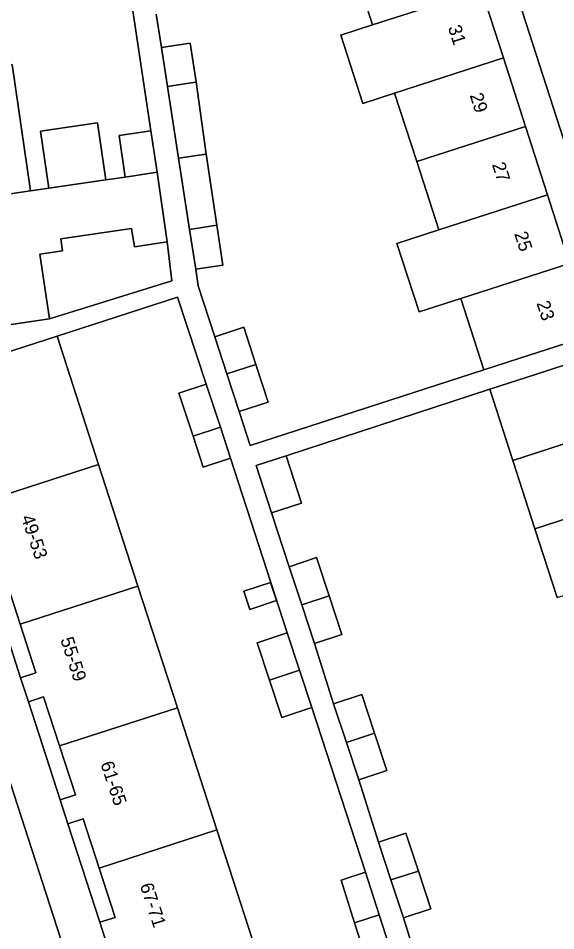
# Model space of a CAD drawing. Extents: x 159371 to 159986, y 382987 to 383597.
# Drawn here: x 159432.7 to 159473.1, y 383280.9 to 383349.4 of the extents above; entities that cross this region are included whole.
import ezdxf

# ---------------------------------------------------------------- set-up
doc = ezdxf.new("R2010")
doc.units = 0
for name, color, linetype in [('IMGEO_Erf', 7, 'Continuous'), ('IMGEO_Pand', 7, 'Continuous'), ('IMGEO_Pand_nummerreeks', 7, 'Continuous'), ('IMGEO_Rijbaan_lokaal_open', 7, 'Continuous'), ('IMGEO_Voetpad_open', 7, 'Continuous')]:
    doc.layers.add(name, color=color, linetype=linetype)

msp = doc.modelspace()

# ---------------------------------------------------------------- linework, layer by layer
at = {"layer": 'IMGEO_Erf'}
for points in [[(159432.244, 383345.961), (159433.639, 383336.466), (159435.012, 383336.668), (159434.38, 383340.965), (159438.662, 383341.596), (159439.294, 383337.299), (159440.755, 383337.514), (159440.295, 383340.644), (159442.685, 383340.995), (159440.716, 383354.033), (159438.467, 383353.707), (159438.099, 383356.252), (159437.622, 383359.552), (159439.87, 383359.877), (159439.765, 383360.467), (159438.499, 383369.298), (159437.562, 383372.176), (159436.624, 383375.055), (159438.645, 383375.704), (159438.86, 383383.41), (159436.716, 383384.262), (159437.846, 383387.078), (159438.976, 383389.893)], [(159443.077, 383349.76), (159443.467, 383347.241), (159445.633, 383347.576), (159446.085, 383344.655), (159446.821, 383339.232), (159447.628, 383333.888), (159448.09, 383330.903), (159446.044, 383330.586), (159446.235, 383329.351), (159447.479, 383325.515), (159449.666, 383326.225), (159450.574, 383323.429), (159451.49, 383320.606), (159449.302, 383319.896), (159450.126, 383317.356), (159467.69, 383323.026), (159465.962, 383328.388), (159462.821, 383327.376), (159461.161, 383332.527), (159464.302, 383333.539), (159462.648, 383338.672), (159460.988, 383343.823), (159458.589, 383343.05), (159456.939, 383348.174), (159459.337, 383348.946), (159457.668, 383354.125)], [(159458.73, 383279.161), (159457.984, 383281.494), (159456.961, 383284.69), (159458.805, 383285.28), (159454.766, 383297.65), (159452.521, 383296.908), (159451.595, 383299.712), (159450.668, 383302.516), (159452.913, 383303.258), (159448.666, 383316.392), (159446.609, 383315.714), (159445.845, 383318.036), (159444.776, 383321.286), (159446.83, 383321.963), (159444.68, 383328.488), (159435.627, 383325.556), (159438.749, 383315.916), (159441.706, 383306.785), (159444.667, 383297.645), (159447.64, 383288.465), (159450.612, 383279.288)], [(159473.199, 383305.922), (159471.533, 383311.092), (159469.879, 383316.222), (159468.153, 383321.575), (159452.841, 383316.557), (159453.981, 383313.011), (159451.734, 383312.288), (159453.071, 383308.239), (159455.124, 383308.917), (159456.073, 383306.047), (159457.028, 383303.157), (159454.974, 383302.479), (159456.405, 383297.942), (159458.522, 383298.641), (159459.485, 383295.726), (159460.415, 383292.915), (159458.297, 383292.216), (159459.773, 383287.541), (159461.829, 383288.22), (159462.77, 383285.373), (159463.706, 383282.541), (159461.649, 383281.861), (159463.068, 383277.363)]]:
    msp.add_lwpolyline(points, dxfattribs=at)
for points in [[(159443.903, 383332.634), (159441.459, 383332.275), (159441.213, 383333.646), (159435.901, 383332.865), (159436.033, 383331.966), (159434.337, 383331.717), (159435.052, 383326.851), (159444.241, 383329.727)], [(159450.109, 383305.026), (159449.655, 383306.4), (159451.656, 383307.061), (159452.11, 383305.687)]]:
    msp.add_lwpolyline(points, close=True, dxfattribs=at)
at = {"layer": 'IMGEO_Pand'}
for points in [[(159465.857, 383356.763), (159457.668, 383354.125), (159459.337, 383348.946), (159467.521, 383351.582)], [(159467.521, 383351.582), (159459.337, 383348.946), (159456.939, 383348.174), (159458.589, 383343.05), (159460.988, 383343.823), (159469.167, 383346.458)], [(159443.467, 383347.241), (159443.918, 383344.323), (159446.022, 383344.635), (159446.085, 383344.655), (159445.633, 383347.576)], [(159433.639, 383336.466), (159432.244, 383345.961), (159423.058, 383344.608), (159423.635, 383340.693), (159422.397, 383340.483), (159422.633, 383338.865), (159423.877, 383339.048), (159424.456, 383335.114)], [(159460.988, 383343.823), (159462.648, 383338.672), (159470.822, 383341.306), (159469.167, 383346.458)], [(159446.085, 383344.655), (159446.022, 383344.635), (159443.918, 383344.323), (159444.753, 383338.927), (159446.821, 383339.232)], [(159435.012, 383336.668), (159439.294, 383337.299), (159438.662, 383341.596), (159434.38, 383340.965)], [(159472.472, 383336.172), (159470.822, 383341.306), (159462.648, 383338.672), (159464.302, 383333.539)], [(159442.685, 383340.995), (159440.295, 383340.644), (159440.755, 383337.514), (159443.158, 383337.867)], [(159446.821, 383339.232), (159444.753, 383338.927), (159445.582, 383333.571), (159447.628, 383333.888)], [(159443.158, 383337.867), (159440.755, 383337.514), (159439.294, 383337.299), (159435.012, 383336.668), (159433.639, 383336.466), (159424.456, 383335.114), (159425.035, 383331.18), (159423.804, 383331.003), (159424.021, 383329.385), (159425.272, 383329.569), (159425.867, 383325.523), (159430.816, 383326.239), (159435.052, 383326.851), (159434.337, 383331.717), (159436.033, 383331.966), (159435.901, 383332.865), (159441.213, 383333.646), (159441.459, 383332.275), (159443.903, 383332.634)], [(159472.472, 383336.172), (159464.302, 383333.539), (159461.161, 383332.527), (159462.821, 383327.376), (159465.962, 383328.388), (159474.127, 383331.019)], [(159447.628, 383333.888), (159445.582, 383333.571), (159446.044, 383330.586), (159448.09, 383330.903)], [(159465.962, 383328.388), (159467.69, 383323.026), (159471.091, 383324.124), (159475.849, 383325.659), (159474.127, 383331.019)], [(159447.479, 383325.515), (159448.385, 383322.724), (159450.574, 383323.429), (159449.666, 383326.225)], [(159438.749, 383315.916), (159435.627, 383325.556), (159431.533, 383324.229), (159426.776, 383322.686), (159428.125, 383318.52), (159426.975, 383318.148), (159427.555, 383316.36), (159428.705, 383316.732), (159429.897, 383313.05)], [(159469.879, 383316.222), (159478.057, 383318.86), (159476.326, 383324.233), (159471.572, 383322.687), (159468.153, 383321.575)], [(159450.574, 383323.429), (159448.385, 383322.724), (159449.302, 383319.896), (159451.49, 383320.606)], [(159446.83, 383321.963), (159444.776, 383321.286), (159445.845, 383318.036), (159447.901, 383318.713)], [(159447.901, 383318.713), (159445.845, 383318.036), (159446.609, 383315.714), (159448.666, 383316.392)], [(159471.533, 383311.092), (159479.71, 383313.73), (159478.057, 383318.86), (159469.879, 383316.222)], [(159452.841, 383316.557), (159450.594, 383315.834), (159451.734, 383312.288), (159453.981, 383313.011)], [(159438.749, 383315.916), (159429.897, 383313.05), (159431.089, 383309.368), (159429.939, 383308.996), (159430.519, 383307.208), (159431.668, 383307.579), (159432.855, 383303.916), (159441.706, 383306.785)], [(159471.533, 383311.092), (159473.199, 383305.922), (159481.375, 383308.56), (159479.71, 383313.73)], [(159453.071, 383308.239), (159454.015, 383305.38), (159456.073, 383306.047), (159455.124, 383308.917)], [(159435.814, 383294.778), (159444.667, 383297.645), (159441.706, 383306.785), (159432.855, 383303.916), (159434.041, 383300.254), (159432.891, 383299.882), (159433.471, 383298.094), (159434.62, 383298.465)], [(159449.655, 383306.4), (159450.109, 383305.026), (159452.11, 383305.687), (159451.656, 383307.061)], [(159456.073, 383306.047), (159454.015, 383305.38), (159454.974, 383302.479), (159457.028, 383303.157)], [(159453.84, 383300.454), (159452.913, 383303.258), (159450.668, 383302.516), (159451.595, 383299.712)], [(159453.84, 383300.454), (159451.595, 383299.712), (159452.521, 383296.908), (159454.766, 383297.65)], [(159456.405, 383297.942), (159457.364, 383295.038), (159459.485, 383295.726), (159458.522, 383298.641)], [(159438.787, 383285.597), (159447.64, 383288.465), (159444.667, 383297.645), (159435.814, 383294.778), (159437.008, 383291.092), (159435.858, 383290.72), (159436.438, 383288.932), (159437.587, 383289.303)], [(159459.485, 383295.726), (159457.364, 383295.038), (159458.297, 383292.216), (159460.415, 383292.915)], [(159438.787, 383285.597), (159439.987, 383281.892), (159438.838, 383281.521), (159439.418, 383279.733), (159440.567, 383280.104), (159441.759, 383276.422), (159450.612, 383279.288), (159447.64, 383288.465)], [(159459.773, 383287.541), (159460.709, 383284.706), (159462.77, 383285.373), (159461.829, 383288.22)], [(159458.805, 383285.28), (159456.961, 383284.69), (159457.984, 383281.494), (159459.828, 383282.083)], [(159462.77, 383285.373), (159460.709, 383284.706), (159461.649, 383281.861), (159463.706, 383282.541)], [(159459.828, 383282.083), (159457.984, 383281.494), (159458.73, 383279.161), (159460.575, 383279.751)]]:
    msp.add_lwpolyline(points, close=True, dxfattribs=at)
at = {"layer": 'IMGEO_Rijbaan_lokaal_open'}
for points in [[(159464.643, 383368.374), (159482.73, 383312.288), (159488.424, 383314.124), (159488.383, 383314.25), (159485.755, 383322.408), (159485.48, 383323.262), (159484.484, 383326.299), (159484.434, 383326.453), (159479.991, 383340.549), (159479.838, 383340.87), (159476.124, 383352.314)], [(159422.81, 383311.004), (159422.404, 383312.209), (159419.52, 383311.275), (159419.734, 383310.609), (159423.299, 383299.3), (159423.364, 383299.1), (159439.368, 383250), (159443.055, 383238.609), (159447.133, 383226.011), (159452.856, 383227.855), (159449.683, 383237.65), (159448.834, 383240.286), (159445.705, 383250), (159436.697, 383277.841), (159425.699, 383311.777), (159423.811, 383311.152)]]:
    msp.add_lwpolyline(points, dxfattribs=at)
at = {"layer": 'IMGEO_Voetpad_open'}
for points in [[(159439.418, 383279.733), (159438.838, 383281.521), (159436.438, 383288.932), (159435.858, 383290.72), (159433.471, 383298.094), (159432.891, 383299.882), (159430.519, 383307.208), (159429.939, 383308.996), (159427.555, 383316.36), (159426.975, 383318.148), (159424.021, 383329.385), (159423.804, 383331.003), (159422.633, 383338.865), (159422.397, 383340.483), (159421.227, 383348.338), (159421.005, 383349.935), (159419.844, 383357.834), (159419.625, 383359.444), (159418.452, 383367.384), (159418.193, 383369.018), (159417.702, 383377.663), (159417.747, 383379.347), (159418.808, 383387.99), (159419.157, 383389.616)], [(159497.907, 383277.902), (159491.962, 383283.659), (159483.583, 383309.643), (159482.73, 383312.288), (159464.643, 383368.374), (159462.363, 383367.551), (159464.145, 383362.091), (159465.857, 383356.763), (159467.521, 383351.582), (159469.167, 383346.458), (159470.822, 383341.306), (159472.472, 383336.172), (159474.127, 383331.019), (159475.849, 383325.659), (159476.326, 383324.233), (159478.057, 383318.86), (159479.71, 383313.73), (159481.375, 383308.56), (159483.031, 383303.42), (159484.708, 383298.213), (159486.361, 383293.083), (159488.026, 383287.914), (159489.673, 383282.802), (159491.407, 383277.42)], [(159440.716, 383354.033), (159442.685, 383340.995), (159443.158, 383337.867), (159443.903, 383332.634), (159444.241, 383329.727), (159435.052, 383326.851), (159430.816, 383326.239)], [(159475.849, 383325.659), (159471.091, 383324.124), (159467.69, 383323.026), (159450.126, 383317.356), (159449.302, 383319.896), (159448.385, 383322.724), (159447.479, 383325.515), (159446.235, 383329.351), (159446.044, 383330.586), (159445.582, 383333.571), (159444.753, 383338.927), (159443.918, 383344.323), (159443.467, 383347.241), (159443.077, 383349.76)], [(159431.533, 383324.229), (159435.627, 383325.556), (159444.68, 383328.488), (159446.83, 383321.963), (159447.901, 383318.713), (159448.666, 383316.392), (159452.913, 383303.258), (159453.84, 383300.454), (159454.766, 383297.65), (159458.805, 383285.28), (159459.828, 383282.083), (159460.575, 383279.751)], [(159463.068, 383277.363), (159461.649, 383281.861), (159460.709, 383284.706), (159459.773, 383287.541), (159458.297, 383292.216), (159457.364, 383295.038), (159456.405, 383297.942), (159454.974, 383302.479), (159454.015, 383305.38), (159453.071, 383308.239), (159451.734, 383312.288), (159450.594, 383315.834), (159452.841, 383316.557), (159468.153, 383321.575), (159471.572, 383322.687), (159476.326, 383324.233)], [(159424.895, 383314.224), (159425.699, 383311.777), (159436.697, 383277.841), (159445.705, 383250), (159448.834, 383240.286), (159449.683, 383237.65), (159452.856, 383227.855), (159454.449, 383222.936), (159463.673, 383194.598), (159465.784, 383188.044)]]:
    msp.add_lwpolyline(points, dxfattribs=at)
for points in [[(159432.891, 383299.882), (159434.041, 383300.254), (159432.855, 383303.916), (159431.668, 383307.579), (159430.519, 383307.208)], [(159435.858, 383290.72), (159437.008, 383291.092), (159435.814, 383294.778), (159434.62, 383298.465), (159433.471, 383298.094)], [(159438.838, 383281.521), (159439.987, 383281.892), (159438.787, 383285.597), (159437.587, 383289.303), (159436.438, 383288.932)]]:
    msp.add_lwpolyline(points, close=True, dxfattribs=at)

# ---------------------------------------------------------------- texts
at = {"layer": 'IMGEO_Pand_nummerreeks'}
for s, rotation, p in [('31', 287.80732, (159464.983, 383348.758)), ('29', 287.81003, (159466.62, 383343.661)), ('27', 287.81003, (159468.292, 383338.456)), ('25', 287.81003, (159469.965, 383333.25)), ('23', 287.81003, (159471.637, 383328.045)), ('49-53', 288.80943, (159432.906, 383311.944)), ('55-59', 287.99869, (159435.866, 383302.777)), ('61-65', 288.36083, (159438.874, 383293.442)), ('67-71', 288.14188, (159441.835, 383284.298))]:
    msp.add_text(s, height=1, rotation=rotation, dxfattribs=at).set_placement(p)

doc.saveas('drawing.dxf')
